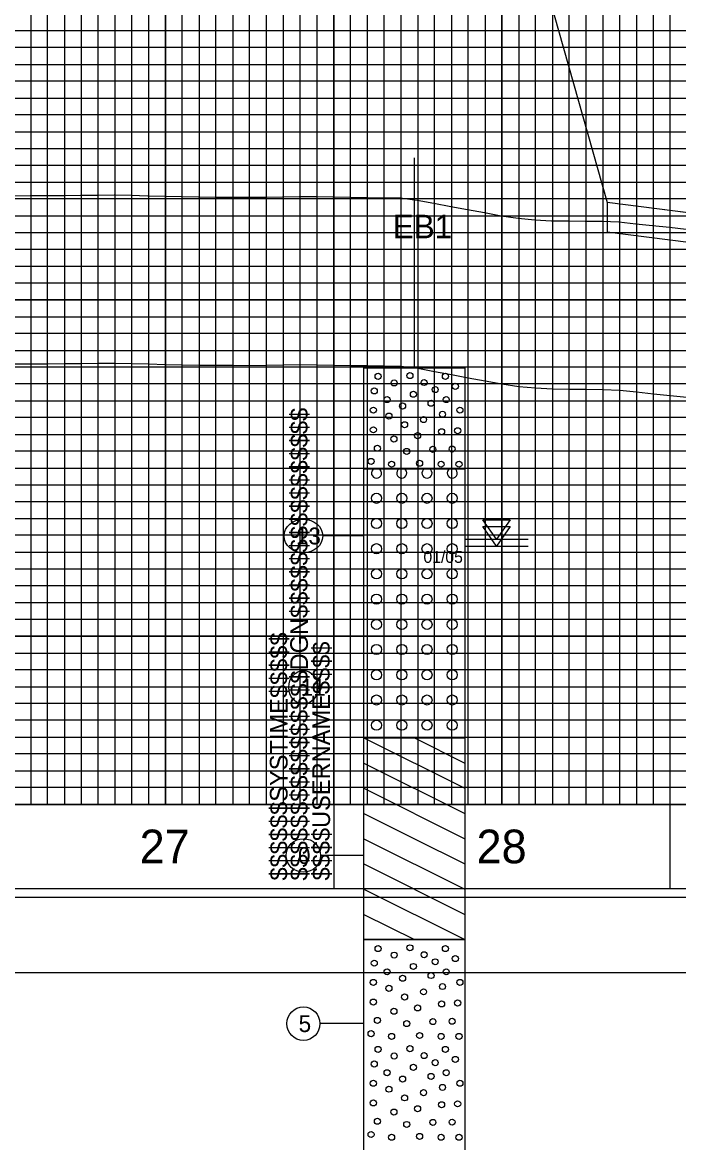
# Model space of a CAD drawing. Extents: x 2345490 to 2445302, y 465165 to 573888.
# Drawn here: x 2413552.8 to 2413747.8, y 544755 to 545088 of the extents above; entities that cross this region are included whole.
import ezdxf

# ---------------------------------------------------------------- set-up
doc = ezdxf.new("R2010")
doc.units = 0
for name, color, linetype in [('Old_Level_1', 7, 'Continuous'), ('Old_Level_18', 7, 'Continuous'), ('Old_Level_3', 7, 'Continuous'), ('Old_Level_40', 7, 'Continuous'), ('Old_Level_41', 7, 'Continuous'), ('Old_Level_42', 7, 'Continuous'), ('Old_Level_43', 7, 'Continuous'), ('Old_Level_50', 7, 'Continuous'), ('Old_Level_51', 7, 'Continuous'), ('Old_Level_57', 7, 'Continuous'), ('Old_Level_6', 7, 'Continuous'), ('Old_Level_61', 7, 'Continuous'), ('Old_Level_63', 7, 'Continuous'), ('Prop Road Sect_ Boring - Header Labels from Geopak', 7, 'Continuous'), ('Prop Road Sect_ Boring - Material (Outline)', 7, 'Continuous'), ('Prop Road Sect_ Boring - Peripheral (24 Hr GrdWtr Date)', 7, 'Continuous'), ('Prop Road Sect_ Boring - Peripheral (SPT Oval + Leader)', 7, 'Continuous'), ('Prop Road Sect_ Boring - Peripheral (SPT Tx)', 7, 'Continuous'), ('Water Mark (0 Hr) Cell', 7, 'Continuous'), ('Water Mark (24 Hr) Cell', 7, 'Continuous')]:
    doc.layers.add(name, color=color, linetype=linetype)

msp = doc.modelspace()

# ---------------------------------------------------------------- linework, layer by layer
at = {"layer": 'Old_Level_1'}
msp.add_lwpolyline([(2413550.325, 544986.5135), (2413555.325, 544986.537), (2413560.325, 544986.565), (2413565.325, 544986.597), (2413570.325, 544986.633), (2413575.325, 544986.6735), (2413580.325, 544986.718), (2413585.325, 544986.6285), (2413590.325, 544986.492), (2413595.325, 544986.36), (2413600.325, 544986.23225), (2413605.325, 544986.1515), (2413610.325, 544986.1175), (2413615.325, 544986.0885), (2413620.325, 544986.064), (2413625.325, 544986.09825), (2413630.325, 544986.2125), (2413635.325, 544986.317), (2413640.325, 544986.22975), (2413645.325, 544986.1465), (2413650.325, 544986.067), (2413655.325, 544985.99175), (2413660.325, 544985.92025), (2413665.325, 544985.848), (2413670.325, 544985.199), (2413675.325, 544984.2765), (2413680.325, 544983.3395), (2413685.325, 544982.4035), (2413690.325, 544981.46875), (2413695.325, 544980.535), (2413700.325, 544979.8265), (2413705.325, 544979.35425), (2413710.325, 544979.08175), (2413715.325, 544979.019), (2413720.325, 544978.95775), (2413725.325, 544978.89775), (2413730.325, 544978.68875), (2413735.325, 544978.16675), (2413740.325, 544977.6455), (2413745.325, 544977.12475), (2413750.325, 544976.6045)], dxfattribs=at)
at = {"layer": 'Old_Level_18'}
msp.add_line((2413645.325, 544830.52975), (2413645.325, 544830.52975), dxfattribs=at)
msp.add_line((2413645.325, 544830.52975), (2413645.325, 544830.52975), dxfattribs=at)
for points in [[(2413745.325, 545880.52975), (2412245.325, 545880.52975), (2412245.325, 544830.52975), (2413745.325, 544830.52975)], [(2415145.325, 545880.52975), (2413645.325, 545880.52975), (2413645.325, 544830.52975), (2415145.325, 544830.52975)]]:
    msp.add_lwpolyline(points, close=True, dxfattribs=at)
at = {"layer": 'Old_Level_3'}
msp.add_line((2413669.325, 544985.33908), (2413669.325, 545047.72043), dxfattribs=at)
at = {"layer": 'Old_Level_40'}
msp.add_line((2413645.325, 544830.52975), (2413645.325, 544830.52975), dxfattribs=at)
msp.add_line((2413645.325, 544830.52975), (2413645.325, 544830.52975), dxfattribs=at)
msp.add_line((2413645.325, 544830.52975), (2413645.325, 544830.52975), dxfattribs=at)
msp.add_line((2413645.325, 544830.52975), (2413645.325, 544830.52975), dxfattribs=at)
at = {"layer": 'Old_Level_41'}
for p, q in [((2413745.325, 544855.52975), (2412245.325, 544855.52975)), ((2415145.325, 544855.52975), (2413645.325, 544855.52975))]:
    msp.add_line(p, q, dxfattribs=at)
for points in [[(2413695.325, 545880.52975), (2413695.325, 544855.52975), (2413745.325, 544855.52975), (2413745.325, 545880.52975)], [(2413720.325, 544855.52975), (2413720.325, 545880.52975)], [(2413570.325, 545742.97975), (2413570.325, 544855.52975), (2413620.325, 544855.52975), (2413620.325, 545742.97975)], [(2413670.325, 545742.97975), (2413670.325, 544855.52975)], [(2413745.325, 545080.52975), (2412245.325, 545080.52975), (2412245.325, 545030.52975), (2413745.325, 545030.52975)], [(2415145.325, 545080.52975), (2413645.325, 545080.52975), (2413645.325, 545030.52975), (2415145.325, 545030.52975)], [(2413745.325, 544980.52975), (2412245.325, 544980.52975), (2412245.325, 544930.52975), (2413745.325, 544930.52975)], [(2415145.325, 544980.52975), (2413645.325, 544980.52975), (2413645.325, 544930.52975), (2415145.325, 544930.52975)], [(2413745.325, 544905.52975), (2412245.325, 544905.52975), (2412245.325, 544955.52975), (2413745.325, 544955.52975)], [(2415145.325, 544905.52975), (2413645.325, 544905.52975), (2413645.325, 544955.52975), (2415145.325, 544955.52975)], [(2413745.325, 544880.52975), (2412245.325, 544880.52975)], [(2415145.325, 544880.52975), (2413645.325, 544880.52975)], [(2413682.825, 544830.52975), (2413682.825, 544830.52975)]]:
    msp.add_lwpolyline(points, dxfattribs=at)
at = {"layer": 'Old_Level_42'}
for points in [[(2413595.325, 545742.97975), (2413595.325, 544855.52975), (2413645.325, 544855.52975), (2413645.325, 545742.97975)], [(2413695.325, 545742.97975), (2413695.325, 544855.52975), (2413745.325, 544855.52975)], [(2413745.325, 545005.52975), (2412245.325, 545005.52975), (2412245.325, 545055.52975), (2413745.325, 545055.52975)], [(2415145.325, 545005.52975), (2413645.325, 545005.52975), (2413645.325, 545055.52975), (2415145.325, 545055.52975)]]:
    msp.add_lwpolyline(points, dxfattribs=at)
at = {"layer": 'Old_Level_43'}
for points in [[(2413700.325, 545880.52975), (2413700.325, 544855.52975), (2413705.325, 544855.52975), (2413705.325, 545880.52975)], [(2413710.325, 545880.52975), (2413710.325, 544855.52975), (2413715.325, 544855.52975), (2413715.325, 545880.52975)], [(2413725.325, 545880.52975), (2413725.325, 544855.52975), (2413730.325, 544855.52975), (2413730.325, 545880.52975)], [(2413735.325, 545880.52975), (2413735.325, 544855.52975), (2413740.325, 544855.52975), (2413740.325, 545880.52975)], [(2413555.325, 545742.97975), (2413555.325, 544855.52975), (2413560.325, 544855.52975), (2413560.325, 545742.97975)], [(2413565.325, 545742.97975), (2413565.325, 544855.52975), (2413575.325, 544855.52975), (2413575.325, 545742.97975)], [(2413580.325, 545742.97975), (2413580.325, 544855.52975), (2413585.325, 544855.52975), (2413585.325, 545742.97975)], [(2413590.325, 545742.97975), (2413590.325, 544855.52975), (2413600.325, 544855.52975), (2413600.325, 545742.97975)], [(2413605.325, 545742.97975), (2413605.325, 544855.52975), (2413610.325, 544855.52975), (2413610.325, 545742.97975)], [(2413615.325, 545742.97975), (2413615.325, 544855.52975), (2413625.325, 544855.52975), (2413625.325, 545742.97975)], [(2413630.325, 545742.97975), (2413630.325, 544855.52975)], [(2413630.325, 544855.52975), (2413635.325, 544855.52975), (2413635.325, 545742.97975)], [(2413640.325, 545742.97975), (2413640.325, 544855.52975), (2413650.325, 544855.52975), (2413650.325, 545742.97975)], [(2413655.325, 545742.97975), (2413655.325, 544855.52975), (2413660.325, 544855.52975), (2413660.325, 545742.97975)], [(2413665.325, 545742.97975), (2413665.325, 544855.52975), (2413675.325, 544855.52975), (2413675.325, 545742.97975)], [(2413680.325, 545742.97975), (2413680.325, 544855.52975), (2413685.325, 544855.52975), (2413685.325, 545742.97975)], [(2413690.325, 545742.97975), (2413690.325, 544855.52975), (2413700.325, 544855.52975)], [(2413695.325, 545085.52975), (2412295.325, 545085.52975), (2412295.325, 545075.52975), (2413695.325, 545075.52975)], [(2415095.325, 545085.52975), (2413695.325, 545085.52975), (2413695.325, 545075.52975), (2415095.325, 545075.52975)], [(2413695.325, 545070.52975), (2412295.325, 545070.52975), (2412295.325, 545065.52975), (2413695.325, 545065.52975)], [(2415095.325, 545070.52975), (2413695.325, 545070.52975), (2413695.325, 545065.52975), (2415095.325, 545065.52975)], [(2413695.325, 545060.52975), (2412295.325, 545060.52975)], [(2415095.325, 545060.52975), (2413695.325, 545060.52975)], [(2412295.325, 545050.52975), (2413695.325, 545050.52975)], [(2413695.325, 545050.52975), (2415095.325, 545050.52975)], [(2413695.325, 545045.52975), (2412295.325, 545045.52975), (2412295.325, 545040.52975), (2413695.325, 545040.52975)], [(2415095.325, 545045.52975), (2413695.325, 545045.52975), (2413695.325, 545040.52975), (2415095.325, 545040.52975)], [(2413695.325, 545035.52975), (2412295.325, 545035.52975)], [(2415095.325, 545035.52975), (2413695.325, 545035.52975)], [(2412295.325, 545025.52975), (2413695.325, 545025.52975)], [(2413695.325, 545025.52975), (2415095.325, 545025.52975)], [(2413695.325, 545020.52975), (2412295.325, 545020.52975), (2412295.325, 545015.52975), (2413695.325, 545015.52975)], [(2415095.325, 545020.52975), (2413695.325, 545020.52975), (2413695.325, 545015.52975), (2415095.325, 545015.52975)], [(2413695.325, 545010.52975), (2412295.325, 545010.52975), (2412295.325, 545000.52975), (2413695.325, 545000.52975)], [(2415095.325, 545010.52975), (2413695.325, 545010.52975), (2413695.325, 545000.52975), (2415095.325, 545000.52975)], [(2413695.325, 544995.52975), (2412295.325, 544995.52975), (2412295.325, 544990.52975), (2413695.325, 544990.52975)], [(2415095.325, 544995.52975), (2413695.325, 544995.52975), (2413695.325, 544990.52975), (2415095.325, 544990.52975)], [(2413695.325, 544985.52975), (2412295.325, 544985.52975), (2412295.325, 544975.52975), (2413695.325, 544975.52975)], [(2415095.325, 544985.52975), (2413695.325, 544985.52975), (2413695.325, 544975.52975), (2415095.325, 544975.52975)], [(2413695.325, 544970.52975), (2412295.325, 544970.52975), (2412295.325, 544965.52975), (2413695.325, 544965.52975)], [(2415095.325, 544970.52975), (2413695.325, 544970.52975), (2413695.325, 544965.52975), (2415095.325, 544965.52975)], [(2413695.325, 544960.52975), (2412295.325, 544960.52975), (2412295.325, 544950.52975), (2413695.325, 544950.52975)], [(2415095.325, 544960.52975), (2413695.325, 544960.52975), (2413695.325, 544950.52975), (2415095.325, 544950.52975)], [(2413695.325, 544945.52975), (2412295.325, 544945.52975), (2412295.325, 544940.52975), (2413695.325, 544940.52975)], [(2415095.325, 544945.52975), (2413695.325, 544945.52975), (2413695.325, 544940.52975), (2415095.325, 544940.52975)], [(2413695.325, 544935.52975), (2412295.325, 544935.52975), (2412295.325, 544925.52975), (2413695.325, 544925.52975)], [(2415095.325, 544935.52975), (2413695.325, 544935.52975), (2413695.325, 544925.52975), (2415095.325, 544925.52975)], [(2413695.325, 544920.52975), (2412295.325, 544920.52975), (2412295.325, 544915.52975), (2413695.325, 544915.52975)], [(2415095.325, 544920.52975), (2413695.325, 544920.52975), (2413695.325, 544915.52975), (2415095.325, 544915.52975)], [(2413695.325, 544910.52975), (2412295.325, 544910.52975), (2412295.325, 544900.52975), (2413695.325, 544900.52975)], [(2415095.325, 544910.52975), (2413695.325, 544910.52975), (2413695.325, 544900.52975), (2415095.325, 544900.52975)], [(2413695.325, 544895.52975), (2412295.325, 544895.52975), (2412295.325, 544890.52975), (2413695.325, 544890.52975)], [(2415095.325, 544895.52975), (2413695.325, 544895.52975), (2413695.325, 544890.52975), (2415095.325, 544890.52975)], [(2413695.325, 544885.52975), (2412295.325, 544885.52975), (2412295.325, 544875.52975), (2413695.325, 544875.52975)], [(2415095.325, 544885.52975), (2413695.325, 544885.52975), (2413695.325, 544875.52975), (2415095.325, 544875.52975)], [(2413695.325, 544870.52975), (2412295.325, 544870.52975), (2412295.325, 544865.52975), (2413695.325, 544865.52975)], [(2415095.325, 544870.52975), (2413695.325, 544870.52975), (2413695.325, 544865.52975), (2415095.325, 544865.52975)], [(2413695.325, 544860.52975), (2412295.325, 544860.52975)], [(2415095.325, 544860.52975), (2413695.325, 544860.52975)]]:
    msp.add_lwpolyline(points, dxfattribs=at)
at = {"layer": 'Old_Level_50'}
for points in [[(2413757.825, 545883.07975), (2412091.325, 545883.07975), (2412091.325, 544827.97975), (2413757.825, 544827.97975)], [(2415157.825, 545883.07975), (2413491.325, 545883.07975), (2413491.325, 544827.97975), (2415157.825, 544827.97975)]]:
    msp.add_lwpolyline(points, close=True, dxfattribs=at)
at = {"layer": 'Old_Level_51'}
for points in [[(2413762.325, 545905.52975), (2412078.325, 545905.52975), (2412078.325, 544805.52975), (2413762.325, 544805.52975)], [(2415162.325, 545905.52975), (2413478.325, 545905.52975), (2413478.325, 544805.52975), (2415162.325, 544805.52975)]]:
    msp.add_lwpolyline(points, close=True, dxfattribs=at)
at = {"layer": 'Old_Level_57'}
for p, q in [((2413595.32475, 544855.62975), (2413595.32475, 545405.62975)), ((2413595.32475, 544855.52975), (2413595.32475, 545405.52975)), ((2413695.32475, 544855.62975), (2413695.32475, 545405.62975)), ((2413695.32475, 544855.52975), (2413695.32475, 545405.52975)), ((2410845.32525, 545055.52975), (2417795.32475, 545055.52975)), ((2410845.32525, 545005.52975), (2417795.32475, 545005.52975)), ((2410845.32525, 544955.52975), (2417795.32475, 544955.52975)), ((2410845.325, 544905.52975), (2417795.32475, 544905.52975)), ((2410845.32525, 544855.52975), (2417795.32475, 544855.52975))]:
    msp.add_line(p, q, dxfattribs=at)
at = {"layer": 'Old_Level_6'}
for p in [(2413669.785, 545235.62275), (2413794.565, 545025.82975)]:
    msp.add_line(p, (2413726.5685, 545034.5005), dxfattribs=at)
msp.add_lwpolyline([(2413726.5685, 545034.5005), (2413726.5685, 545025.731), (2413859.947, 545008.818), (2413862.5615, 545017.159)], close=True, dxfattribs=at)
at = {"layer": 'Old_Level_61'}
msp.add_lwpolyline([(2413550.105, 545036.513), (2413555.105, 545036.5365), (2413560.105, 545036.5645), (2413565.105, 545036.5965), (2413570.105, 545036.6325), (2413575.105, 545036.673), (2413580.105, 545036.7175), (2413585.105, 545036.628), (2413590.105, 545036.4915), (2413595.105, 545036.3595), (2413600.105, 545036.23175), (2413605.105, 545036.151), (2413610.105, 545036.117), (2413615.105, 545036.088), (2413620.105, 545036.0635), (2413625.105, 545036.09775), (2413630.105, 545036.212), (2413635.105, 545036.3165), (2413640.105, 545036.22925), (2413645.105, 545036.146), (2413650.105, 545036.0665), (2413655.105, 545035.99125), (2413660.105, 545035.91975), (2413665.105, 545035.8475), (2413670.105, 545035.1985), (2413675.105, 545034.276), (2413680.105, 545033.339), (2413685.105, 545032.403), (2413690.105, 545031.46825), (2413695.105, 545030.5345), (2413700.105, 545029.826), (2413705.105, 545029.35375), (2413710.105, 545029.08125), (2413715.105, 545029.0185), (2413720.105, 545028.95725), (2413725.105, 545028.89725), (2413730.105, 545028.68825), (2413735.105, 545028.16625), (2413740.105, 545027.645), (2413745.105, 545027.12425), (2413750.105, 545026.604)], dxfattribs=at)
at = {"layer": 'Old_Level_63'}
msp.add_line((2410895.325, 544855.52975), (2417769.23375, 544855.52975), dxfattribs=at)
at = {"layer": 'Prop Road Sect_ Boring - Material (Outline)'}
for p, q in [((2413654.325, 544875.29414), (2413684.29506, 544860.30911)), ((2413669.25003, 544875.33908), (2413669.31003, 544875.30908)), ((2413669.31003, 544875.29414), (2413684.29506, 544867.80162)), ((2413684.23506, 544875.33908), (2413684.29506, 544875.30908)), ((2413684.31, 544875.29414), (2413684.325, 544875.28664)), ((2413654.325, 544867.80162), (2413684.29506, 544852.81659)), ((2413684.31, 544867.80162), (2413684.325, 544867.79412)), ((2413654.325, 544860.30911), (2413684.29506, 544845.32408)), ((2413684.31, 544860.30911), (2413684.325, 544860.30161)), ((2413654.325, 544852.81659), (2413669.31003, 544845.32408)), ((2413684.31, 544852.81659), (2413684.325, 544852.80909)), ((2413654.325, 544845.30914), (2413684.29506, 544830.32411)), ((2413669.31003, 544845.30914), (2413684.29506, 544837.81662)), ((2413684.31, 544845.30914), (2413684.325, 544845.30164)), ((2413654.325, 544837.81662), (2413684.29506, 544822.83159)), ((2413684.31, 544837.81662), (2413684.325, 544837.80912)), ((2413654.325, 544830.32411), (2413684.29506, 544815.33908)), ((2413684.31, 544830.32411), (2413684.325, 544830.31661)), ((2413654.325, 544822.83159), (2413669.31003, 544815.33908)), ((2413684.31, 544822.83159), (2413684.325, 544822.82409))]:
    msp.add_line(p, q, dxfattribs=at)
for points in [[(2413654.325, 544985.33908), (2413684.325, 544985.33908), (2413684.325, 544955.33908), (2413654.325, 544955.33908)], [(2413654.325, 544955.33908), (2413684.325, 544955.33908), (2413684.325, 544875.33908), (2413654.325, 544875.33908)], [(2413654.325, 544875.33908), (2413684.325, 544875.33908), (2413684.325, 544815.33908), (2413654.325, 544815.33908)], [(2413654.325, 544815.33908), (2413684.325, 544815.33908), (2413684.325, 544515.33908), (2413654.325, 544515.33908)]]:
    msp.add_lwpolyline(points, close=True, dxfattribs=at)
for centre, radius in [((2413658.52192, 544982.80006), 0.9), ((2413663.30087, 544980.85075), 0.9), ((2413667.97373, 544983.03192), 0.9), ((2413672.21029, 544980.95685), 0.9), ((2413678.51805, 544982.80006), 0.9), ((2413657.38805, 544978.46045), 0.9), ((2413669.02303, 544977.47873), 0.9), ((2413675.49308, 544978.86545), 0.9), ((2413681.47809, 544979.82545), 0.9), ((2413661.19805, 544975.88044), 0.9), ((2413665.81806, 544973.97544), 0.9), ((2413674.26308, 544974.78544), 0.9), ((2413678.76309, 544975.88044), 0.9), ((2413657.11805, 544972.74543), 0.9), ((2413661.73806, 544970.97543), 0.9), ((2413677.66809, 544971.51543), 0.9), ((2413682.8431, 544972.74543), 0.9), ((2413657.11805, 544966.89542), 0.9), ((2413666.38806, 544968.39543), 0.9), ((2413672.02808, 544969.94043), 0.9), ((2413663.23806, 544964.16542), 0.9), ((2413670.25807, 544965.15542), 0.9), ((2413677.39809, 544966.34042), 0.9), ((2413682.1681, 544966.62542), 0.9), ((2413658.33305, 544961.43541), 0.9), ((2413667.04807, 544960.49041), 0.9), ((2413674.80308, 544961.09041), 0.9), ((2413680.53309, 544961.18041), 0.9), ((2413656.42804, 544957.5054), 0.9), ((2413670.85807, 544956.9504), 0.9), ((2413662.54806, 544956.6804), 0.9), ((2413677.26309, 544956.6804), 0.9), ((2413682.5731, 544956.6804), 0.9), ((2413658.06189, 544946.53575), 1.5), ((2413665.56189, 544946.53575), 1.5), ((2413673.06189, 544946.53575), 1.5), ((2413680.56189, 544946.53575), 1.5), ((2413658.06189, 544939.03575), 1.5), ((2413665.56189, 544939.03575), 1.5), ((2413673.06189, 544939.03575), 1.5), ((2413680.56189, 544939.03575), 1.5), ((2413658.06189, 544931.55075), 1.5), ((2413665.56189, 544931.55075), 1.5), ((2413673.06189, 544931.55075), 1.5), ((2413680.56189, 544931.55075), 1.5), ((2413658.06189, 544924.05075), 1.5), ((2413665.56189, 544924.05075), 1.5), ((2413673.06189, 544924.05075), 1.5), ((2413680.56189, 544924.05075), 1.5), ((2413658.06189, 544916.55075), 1.5), ((2413665.56189, 544916.55075), 1.5), ((2413673.06189, 544916.55075), 1.5), ((2413680.56189, 544916.55075), 1.5), ((2413658.06189, 544909.05075), 1.5), ((2413665.56189, 544909.05075), 1.5), ((2413673.06189, 544909.05075), 1.5), ((2413680.56189, 544909.05075), 1.5), ((2413658.06189, 544901.56575), 1.5), ((2413665.56189, 544901.56575), 1.5), ((2413673.06189, 544901.56575), 1.5), ((2413680.56189, 544901.56575), 1.5), ((2413658.06189, 544894.06575), 1.5), ((2413665.56189, 544894.06575), 1.5), ((2413673.06189, 544894.06575), 1.5), ((2413680.56189, 544894.06575), 1.5), ((2413658.06189, 544886.56575), 1.5), ((2413665.56189, 544886.56575), 1.5), ((2413673.06189, 544886.56575), 1.5), ((2413680.56189, 544886.56575), 1.5), ((2413658.06189, 544879.06575), 1.5), ((2413665.56189, 544879.06575), 1.5), ((2413673.06189, 544879.06575), 1.5), ((2413680.56189, 544879.06575), 1.5), ((2413658.52192, 544812.66506), 0.9), ((2413663.30087, 544810.71575), 0.9), ((2413667.97373, 544812.89692), 0.9), ((2413672.21029, 544810.82185), 0.9), ((2413678.51805, 544812.66506), 0.9), ((2413657.38805, 544808.32545), 0.9), ((2413669.02303, 544807.34373), 0.9), ((2413675.49308, 544808.73045), 0.9), ((2413681.47809, 544809.69045), 0.9), ((2413661.19805, 544805.74544), 0.9), ((2413665.81806, 544803.84044), 0.9), ((2413674.26308, 544804.65044), 0.9), ((2413678.76309, 544805.74544), 0.9), ((2413657.11805, 544802.61043), 0.9), ((2413661.73806, 544800.84043), 0.9), ((2413677.66809, 544801.38043), 0.9), ((2413682.8431, 544802.61043), 0.9), ((2413666.38806, 544798.26043), 0.9), ((2413672.02808, 544799.80543), 0.9), ((2413657.11805, 544796.76042), 0.9), ((2413663.23806, 544794.03042), 0.9), ((2413670.25807, 544795.02042), 0.9), ((2413677.39809, 544796.20542), 0.9), ((2413682.1681, 544796.49042), 0.9), ((2413658.33305, 544791.30041), 0.9), ((2413667.04807, 544790.35541), 0.9), ((2413674.80308, 544790.95541), 0.9), ((2413680.53309, 544791.04541), 0.9), ((2413656.42804, 544787.3704), 0.9), ((2413662.54806, 544786.5454), 0.9), ((2413670.85807, 544786.8154), 0.9), ((2413677.26309, 544786.5454), 0.9), ((2413682.5731, 544786.5454), 0.9), ((2413658.52192, 544782.68006), 0.9), ((2413663.30087, 544780.73075), 0.9), ((2413667.97373, 544782.91192), 0.9), ((2413672.21029, 544780.83685), 0.9), ((2413678.51805, 544782.68006), 0.9), ((2413657.38805, 544778.34045), 0.9), ((2413669.02303, 544777.35873), 0.9), ((2413675.49308, 544778.74545), 0.9), ((2413681.47809, 544779.70545), 0.9), ((2413661.19805, 544775.76044), 0.9), ((2413665.81806, 544773.85544), 0.9), ((2413674.26308, 544774.66544), 0.9), ((2413678.76309, 544775.76044), 0.9), ((2413657.11805, 544772.62543), 0.9), ((2413661.73806, 544770.85543), 0.9), ((2413677.66809, 544771.39543), 0.9), ((2413682.8431, 544772.62543), 0.9), ((2413666.38806, 544768.27543), 0.9), ((2413672.02808, 544769.82043), 0.9), ((2413657.11805, 544766.77542), 0.9), ((2413663.23806, 544764.04542), 0.9), ((2413670.25807, 544765.03542), 0.9), ((2413677.39809, 544766.22042), 0.9), ((2413682.1681, 544766.50542), 0.9), ((2413658.33305, 544761.31541), 0.9), ((2413667.04807, 544760.37041), 0.9), ((2413674.80308, 544760.97041), 0.9), ((2413680.53309, 544761.06041), 0.9), ((2413656.42804, 544757.3854), 0.9), ((2413662.54806, 544756.5604), 0.9), ((2413670.85807, 544756.8304), 0.9), ((2413677.26309, 544756.5604), 0.9), ((2413682.5731, 544756.5604), 0.9)]:
    msp.add_circle(centre, radius, dxfattribs=at)
for centre in [(2413658.06189, 544954.03575), (2413665.56189, 544954.03575), (2413673.06189, 544954.03575), (2413680.56189, 544954.03575)]:
    msp.add_arc(centre, 1.5, 119.6702232, 60.3297768, dxfattribs=at)
at = {"layer": 'Prop Road Sect_ Boring - Peripheral (SPT Oval + Leader)'}
for p, q in [((2413654.325, 544935.33908), (2413642.06909, 544935.33908)), ((2413654.325, 544890.33908), (2413640.65177, 544890.33908)), ((2413654.325, 544840.33908), (2413641.43917, 544840.33908)), ((2413654.325, 544790.33908), (2413641.24232, 544790.33908))]:
    msp.add_line(p, q, dxfattribs=at)
for centre, major_axis, ratio in [((2413636.325, 544935.33908), (5.74409, 0), 0.870459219), ((2413636.325, 544890.33908), (0, 5), 0.865354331), ((2413636.325, 544840.33908), (5.11417, 0), 0.977675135), ((2413636.325, 544790.33908), (0, 5), 0.983464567)]:
    msp.add_ellipse(centre, major_axis=major_axis, ratio=ratio, dxfattribs=at)
at = {"layer": 'Water Mark (0 Hr) Cell'}
for p, q in [((2413684.325, 544934.33908), (2413693.7, 544934.33908)), ((2413693.7, 544934.33908), (2413703.075, 544934.33908))]:
    msp.add_line(p, q, dxfattribs=at)
msp.add_lwpolyline([(2413693.7, 544934.33908), (2413689.66875, 544940.1047), (2413697.73125, 544940.1047)], close=True, dxfattribs=at)
at = {"layer": 'Water Mark (24 Hr) Cell'}
for p, q in [((2413684.325, 544932.33908), (2413693.7, 544932.33908)), ((2413693.7, 544932.33908), (2413703.075, 544932.33908))]:
    msp.add_line(p, q, dxfattribs=at)
msp.add_lwpolyline([(2413689.66875, 544938.1047), (2413697.73125, 544938.1047), (2413693.7, 544932.33908)], close=True, dxfattribs=at)

# ---------------------------------------------------------------- texts
at = {"layer": 'Old_Level_1'}
for s, p in [('27', (2413587.6675, 544838.0295)), ('28', (2413687.79325, 544838.0295))]:
    msp.add_text(s, height=10.000001, dxfattribs=at).set_placement(p)
at = {"layer": 'Old_Level_41'}
for s, p in [('$$$$$$$$$$$$$$$$DGN$$$$$$$$$$$$$$$$', (2413637.675, 544832.89225)), ('$$$$$$SYSTIME$$$$$', (2413631.625, 544832.89225)), ('$$$$USERNAME$$$$', (2413644.25, 544832.90475))]:
    msp.add_text(s, height=5.25, rotation=90, dxfattribs=at).set_placement(p)
at = {"layer": 'Prop Road Sect_ Boring - Header Labels from Geopak'}
msp.add_text('EB1', height=7, dxfattribs=at).set_placement((2413662.87618, 545023.83908))
at = {"layer": 'Prop Road Sect_ Boring - Peripheral (24 Hr GrdWtr Date)'}
msp.add_text('01/05', height=3.5, dxfattribs=at).set_placement((2413672.00315, 544927.33908))
at = {"layer": 'Prop Road Sect_ Boring - Peripheral (SPT Tx)'}
for s, p in [('13', (2413634.08091, 544932.83908)), ('11', (2413635.49823, 544887.83908)), ('0', (2413634.71083, 544837.83908)), ('5', (2413634.90768, 544787.83908))]:
    msp.add_text(s, height=5, dxfattribs=at).set_placement(p)

doc.saveas('drawing.dxf')
